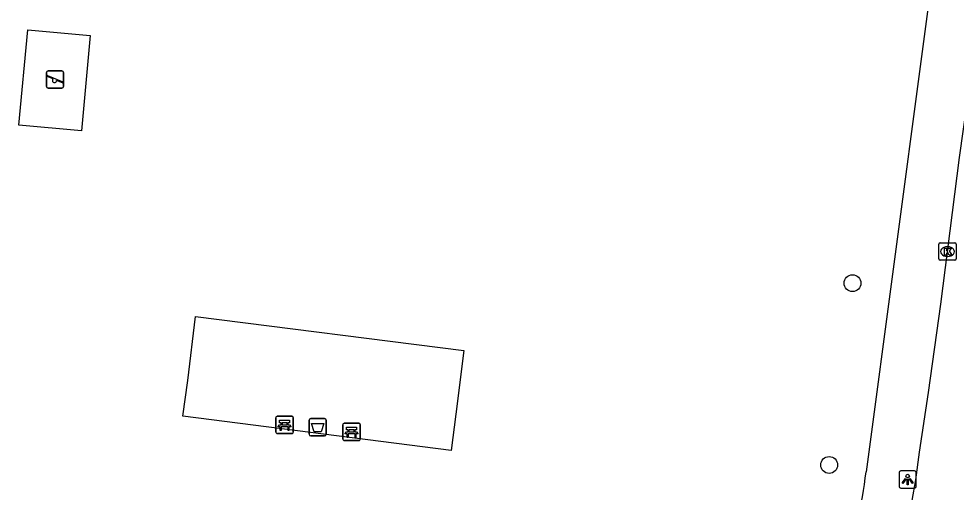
# Model space of a CAD drawing. Extents: x 161258 to 161838, y 380836 to 381727.
# Drawn here: x 161509.1 to 161563.4, y 381474.2 to 381501.6 of the extents above; entities that cross this region are included whole.
import ezdxf

# ---------------------------------------------------------------- set-up
doc = ezdxf.new("R2010")
doc.units = 0
for name, color, linetype in [('IMGEO_Afvalbak', 7, 'Continuous'), ('IMGEO_Bank', 7, 'Continuous'), ('IMGEO_Boom', 7, 'Continuous'), ('IMGEO_Groenvoorziening', 7, 'Continuous'), ('IMGEO_Kolk', 7, 'Continuous'), ('IMGEO_Lichtpunt', 7, 'Continuous'), ('IMGEO_Rijbaan_lokaal_open', 7, 'Continuous'), ('IMGEO_Speelvoorziening', 7, 'Continuous'), ('IMGEO_Voetpad_open', 7, 'Continuous')]:
    doc.layers.add(name, color=color, linetype=linetype)

msp = doc.modelspace()

# ---------------------------------------------------------------- linework, layer by layer
at = {"layer": 'IMGEO_Afvalbak'}
for p, q in [((161525.926, 381477.571), (161525.926, 381478.371)), ((161525.926, 381478.371), (161525.926, 381477.571)), ((161526.026, 381478.471), (161526.816, 381478.471)), ((161526.816, 381478.471), (161526.026, 381478.471)), ((161526.916, 381478.371), (161526.916, 381477.571)), ((161526.916, 381477.571), (161526.916, 381478.371)), ((161526.816, 381477.471), (161526.026, 381477.471)), ((161526.026, 381477.471), (161526.816, 381477.471))]:
    msp.add_line(p, q, dxfattribs=at)
msp.add_lwpolyline([(161526.069, 381478.185), (161526.773, 381478.185), (161526.624, 381477.715), (161526.218, 381477.715), (161526.069, 381478.185)], dxfattribs=at)
for centre, start, end in [((161526.026, 381478.371), 90, 180), ((161526.026, 381478.371), 90, 180), ((161526.816, 381478.371), 0, 90), ((161526.816, 381478.371), 360, 90), ((161526.026, 381477.571), 180, 270), ((161526.026, 381477.571), 180, 270), ((161526.816, 381477.571), 270, 0), ((161526.816, 381477.571), 270, 0)]:
    msp.add_arc(centre, 0.1, start, end, dxfattribs=at)
at = {"layer": 'IMGEO_Bank'}
for p, q in [((161524.005, 381477.679), (161524.005, 381478.52)), ((161524.005, 381478.52), (161524.005, 381477.679)), ((161524.08, 381478.604), (161524.921, 381478.604)), ((161524.921, 381478.604), (161524.08, 381478.604)), ((161525.005, 381478.529), (161525.005, 381477.688)), ((161525.005, 381477.688), (161525.005, 381478.529)), ((161524.702, 381478.002), (161524.309, 381478.002)), ((161524.314, 381478.11), (161524.314, 381478.216)), ((161524.358, 381478.216), (161524.358, 381478.11)), ((161524.646, 381478.222), (161524.364, 381478.222)), ((161524.364, 381478.104), (161524.646, 381478.104)), ((161524.652, 381478.11), (161524.652, 381478.216)), ((161524.696, 381478.216), (161524.696, 381478.11)), ((161527.881, 381477.275), (161527.881, 381478.116)), ((161527.881, 381478.116), (161527.881, 381477.275)), ((161527.956, 381478.2), (161528.797, 381478.2)), ((161528.797, 381478.2), (161527.956, 381478.2)), ((161528.522, 381477.818), (161528.24, 381477.818)), ((161528.881, 381478.125), (161528.881, 381477.284)), ((161528.881, 381477.284), (161528.881, 381478.125)), ((161524.93, 381477.604), (161524.089, 381477.604)), ((161524.089, 381477.604), (161524.93, 381477.604)), ((161528.578, 381477.598), (161528.185, 381477.598)), ((161528.19, 381477.706), (161528.19, 381477.812)), ((161528.234, 381477.812), (161528.234, 381477.706)), ((161528.24, 381477.7), (161528.522, 381477.7)), ((161528.528, 381477.706), (161528.528, 381477.812)), ((161528.572, 381477.812), (161528.572, 381477.706)), ((161528.806, 381477.2), (161527.965, 381477.2)), ((161527.965, 381477.2), (161528.806, 381477.2))]:
    msp.add_line(p, q, dxfattribs=at)
for points in [[(161524.308, 381478.222), (161524.222, 381478.222), (161524.222, 381478.383), (161524.785, 381478.383), (161524.785, 381478.222), (161524.702, 381478.222)], [(161524.252, 381478.002), (161524.11, 381478.002), (161524.222, 381478.104), (161524.308, 381478.104)], [(161524.302, 381477.995), (161524.302, 381477.788), (161524.259, 381477.788), (161524.259, 381477.995)], [(161524.702, 381478.104), (161524.785, 381478.104), (161524.897, 381478.002), (161524.758, 381478.002)], [(161524.752, 381477.995), (161524.752, 381477.788), (161524.708, 381477.788), (161524.708, 381477.995)], [(161528.184, 381477.818), (161528.098, 381477.818), (161528.098, 381477.979), (161528.661, 381477.979), (161528.661, 381477.818), (161528.578, 381477.818)], [(161528.128, 381477.598), (161527.986, 381477.598), (161528.098, 381477.7), (161528.184, 381477.7)], [(161528.178, 381477.591), (161528.178, 381477.384), (161528.135, 381477.384), (161528.135, 381477.591)], [(161528.578, 381477.7), (161528.661, 381477.7), (161528.773, 381477.598), (161528.634, 381477.598)], [(161528.628, 381477.591), (161528.628, 381477.384), (161528.584, 381477.384), (161528.584, 381477.591)]]:
    msp.add_lwpolyline(points, dxfattribs=at)
for centre, radius, start, end in [((161524.083, 381478.526), 0.0779, 92.4484, 184.2845), ((161524.083, 381478.526), 0.0779, 92.4484, 184.2845), ((161524.927, 381478.526), 0.0779, 2.4484, 94.2845), ((161524.927, 381478.526), 0.0779, 2.4484, 94.2845), ((161524.252, 381477.995), 0.00671, 2.8957, 87.1043), ((161524.309, 381477.995), 0.00671, 92.8957, 177.1043), ((161524.307, 381478.215), 0.00671, 2.8957, 87.1043), ((161524.307, 381478.111), 0.00671, 272.8957, 357.1043), ((161524.364, 381478.215), 0.00671, 92.8957, 177.1043), ((161524.364, 381478.111), 0.00671, 182.8957, 267.1043), ((161524.646, 381478.215), 0.00671, 2.8957, 87.1043), ((161524.646, 381478.111), 0.00671, 272.8957, 357.1043), ((161524.703, 381478.215), 0.00671, 92.8957, 177.1043), ((161524.703, 381478.111), 0.00671, 182.8957, 267.1043), ((161524.701, 381477.995), 0.00671, 2.8957, 87.1043), ((161524.758, 381477.995), 0.00671, 92.8957, 177.1043), ((161527.959, 381478.122), 0.0779, 92.4484, 184.2845), ((161527.959, 381478.122), 0.0779, 92.4484, 184.2845), ((161528.183, 381477.811), 0.00671, 2.8957, 87.1043), ((161528.24, 381477.811), 0.00671, 92.8957, 177.1043), ((161528.522, 381477.811), 0.00671, 2.8957, 87.1043), ((161528.579, 381477.811), 0.00671, 92.8957, 177.1043), ((161528.803, 381478.122), 0.0779, 2.4484, 94.2845), ((161528.803, 381478.122), 0.0779, 2.4484, 94.2845), ((161524.083, 381477.682), 0.0779, 182.4484, 274.2845), ((161524.083, 381477.682), 0.0779, 182.4484, 274.2845), ((161524.927, 381477.682), 0.0779, 272.4484, 4.2845), ((161524.927, 381477.682), 0.0779, 272.4484, 4.2845), ((161527.959, 381477.278), 0.0779, 182.4484, 274.2845), ((161527.959, 381477.278), 0.0779, 182.4484, 274.2845), ((161528.128, 381477.591), 0.00671, 2.8957, 87.1043), ((161528.185, 381477.591), 0.00671, 92.8957, 177.1043), ((161528.183, 381477.707), 0.00671, 272.8957, 357.1043), ((161528.24, 381477.707), 0.00671, 182.8957, 267.1043), ((161528.522, 381477.707), 0.00671, 272.8957, 357.1043), ((161528.579, 381477.707), 0.00671, 182.8957, 267.1043), ((161528.577, 381477.591), 0.00671, 2.8957, 87.1043), ((161528.634, 381477.591), 0.00671, 92.8957, 177.1043), ((161528.803, 381477.278), 0.0779, 272.4484, 4.2845), ((161528.803, 381477.278), 0.0779, 272.4484, 4.2845)]:
    msp.add_arc(centre, radius, start, end, dxfattribs=at)
at = {"layer": 'IMGEO_Boom'}
for centre in [(161557.365, 381486.31), (161556.016, 381475.788)]:
    msp.add_circle(centre, 0.489, dxfattribs=at)
at = {"layer": 'IMGEO_Groenvoorziening'}
for points in [[(161512.749, 381495.113), (161509.128, 381495.453), (161509.646, 381500.972), (161513.267, 381500.632), (161512.749, 381495.113)], [(161534.885, 381482.405), (161534.423, 381478.719), (161534.149, 381476.633), (161518.617, 381478.604), (161518.905, 381480.685), (161519.358, 381484.371), (161534.885, 381482.405)]]:
    msp.add_lwpolyline(points, dxfattribs=at)
at = {"layer": 'IMGEO_Kolk'}
for p, q in [((161562.357, 381487.71), (161562.357, 381488.562)), ((161562.432, 381488.636), (161563.284, 381488.636)), ((161562.845, 381488.416), (161562.87, 381488.416)), ((161563.358, 381488.562), (161563.358, 381487.71)), ((161563.284, 381487.636), (161562.432, 381487.636)), ((161562.868, 381487.856), (161562.843, 381487.856))]:
    msp.add_line(p, q, dxfattribs=at)
for points in [[(161562.357, 381487.71), (161562.357, 381488.562)], [(161562.432, 381488.636), (161563.284, 381488.636)], [(161562.678, 381488.336), (161562.801, 381488.336), (161562.801, 381488.185), (161562.931, 381488.336), (161563.095, 381488.336), (161562.949, 381488.185), (161563.102, 381487.936), (161562.95, 381487.936), (161562.865, 381488.1), (161562.801, 381488.033), (161562.801, 381487.936), (161562.678, 381487.936), (161562.678, 381488.336)], [(161563.358, 381488.562), (161563.358, 381487.71)], [(161563.284, 381487.636), (161562.432, 381487.636)]]:
    msp.add_lwpolyline(points, dxfattribs=at)
for centre, start, end in [((161562.434, 381488.56), 91.552, 178.448), ((161562.434, 381488.56), 91.552, 178.448), ((161563.282, 381488.56), 1.552, 88.448), ((161563.282, 381488.56), 1.552, 88.448), ((161562.434, 381487.712), 181.552, 268.448), ((161562.434, 381487.712), 181.552, 268.448), ((161563.282, 381487.712), 271.552, 358.448), ((161563.282, 381487.712), 271.552, 358.448)]:
    msp.add_arc(centre, 0.0765, start, end, dxfattribs=at)
for centre, major_axis, ratio, start_param, end_param in [((161562.844, 381488.136), (-0.387, 0.002), 0.722429, 4.712389, 7.853982), ((161562.869, 381488.136), (-0.39, 0.002), 0.717154, 1.570796, 4.712389)]:
    msp.add_ellipse(centre, major_axis=major_axis, ratio=ratio, start_param=start_param, end_param=end_param, dxfattribs=at)
at = {"layer": 'IMGEO_Lichtpunt'}
for p, q in [((161560.056, 381475.35), (161560.056, 381474.543)), ((161560.056, 381475.35), (161560.056, 381474.543)), ((161560.958, 381475.445), (161560.15, 381475.445)), ((161560.958, 381475.445), (161560.15, 381475.445)), ((161561.052, 381474.543), (161561.052, 381475.35)), ((161561.052, 381474.543), (161561.052, 381475.35)), ((161560.15, 381474.449), (161560.958, 381474.449)), ((161560.15, 381474.449), (161560.958, 381474.449))]:
    msp.add_line(p, q, dxfattribs=at)
for points in [[(161560.43, 381475.014), (161560.469, 381474.986), (161560.281, 381474.724), (161560.243, 381474.751), (161560.43, 381475.014)], [(161560.532, 381474.966), (161560.579, 381474.966), (161560.579, 381474.644), (161560.532, 381474.644), (161560.532, 381474.966)], [(161560.642, 381474.986), (161560.68, 381475.013), (161560.867, 381474.751), (161560.828, 381474.723), (161560.642, 381474.986)]]:
    msp.add_lwpolyline(points, dxfattribs=at)
msp.add_circle((161560.555, 381475.148), 0.0994, dxfattribs=at)
for centre, start, end in [((161560.15, 381475.35), 90, 180), ((161560.15, 381475.35), 90, 180), ((161560.958, 381475.35), 0, 90), ((161560.958, 381475.35), 0, 90), ((161560.15, 381474.543), 180, 270), ((161560.15, 381474.543), 180, 270), ((161560.958, 381474.543), 270, 0), ((161560.958, 381474.543), 270, 360)]:
    msp.add_arc(centre, 0.0946, start, end, dxfattribs=at)
at = {"layer": 'IMGEO_Rijbaan_lokaal_open'}
msp.add_lwpolyline([(161558.66, 381462.845), (161559.659, 381466.987), (161560.397, 381471.348), (161561.022, 381474.922), (161561.243, 381476.529), (161561.767, 381479.974), (161562.472, 381485.086), (161563.551, 381493.584), (161564.461, 381500), (161564.97, 381503.589), (161566.277, 381513.264), (161567.769, 381525.137), (161569.138, 381534.992), (161570.675, 381546.225), (161571.88, 381555.532), (161572.882, 381563.041), (161574.137, 381572.407), (161575.172, 381580.435), (161575.751, 381584.539), (161576.004, 381586.446), (161576.131, 381587.471)], dxfattribs=at)
at = {"layer": 'IMGEO_Speelvoorziening'}
for p, q in [((161510.731, 381497.694), (161510.731, 381498.494)), ((161510.731, 381498.494), (161510.731, 381497.694)), ((161510.831, 381498.594), (161511.621, 381498.594)), ((161511.621, 381498.594), (161510.831, 381498.594)), ((161511.721, 381498.494), (161511.721, 381497.694)), ((161511.721, 381497.694), (161511.721, 381498.494)), ((161511.114, 381498.122), (161510.775, 381498.259)), ((161510.8, 381498.319), (161511.676, 381497.966)), ((161511.652, 381497.906), (161511.312, 381498.043)), ((161511.621, 381497.594), (161510.831, 381497.594)), ((161510.831, 381497.594), (161511.621, 381497.594))]:
    msp.add_line(p, q, dxfattribs=at)
for centre, radius, start, end in [((161510.831, 381498.494), 0.1, 90, 180), ((161510.831, 381498.494), 0.1, 90, 180), ((161511.621, 381498.494), 0.1, 0, 90), ((161511.621, 381498.494), 0.1, 360, 90), ((161510.788, 381498.289), 0.0327, 68.078, 248.078), ((161511.193, 381498.032), 0.12, 130.9928, 5.1632), ((161511.664, 381497.936), 0.0327, 248.078, 68.078), ((161510.831, 381497.694), 0.1, 180, 270), ((161510.831, 381497.694), 0.1, 180, 270), ((161511.621, 381497.694), 0.1, 270, 0), ((161511.621, 381497.694), 0.1, 270, 0)]:
    msp.add_arc(centre, radius, start, end, dxfattribs=at)
at = {"layer": 'IMGEO_Voetpad_open'}
msp.add_lwpolyline([(161572.354, 381581.996), (161561.438, 381500), (161558.161, 381475.388)], dxfattribs=at)
msp.add_arc((161436.621, 381493.719), 122.914, 345.96834, 351.42332, dxfattribs=at)

doc.saveas('drawing.dxf')
